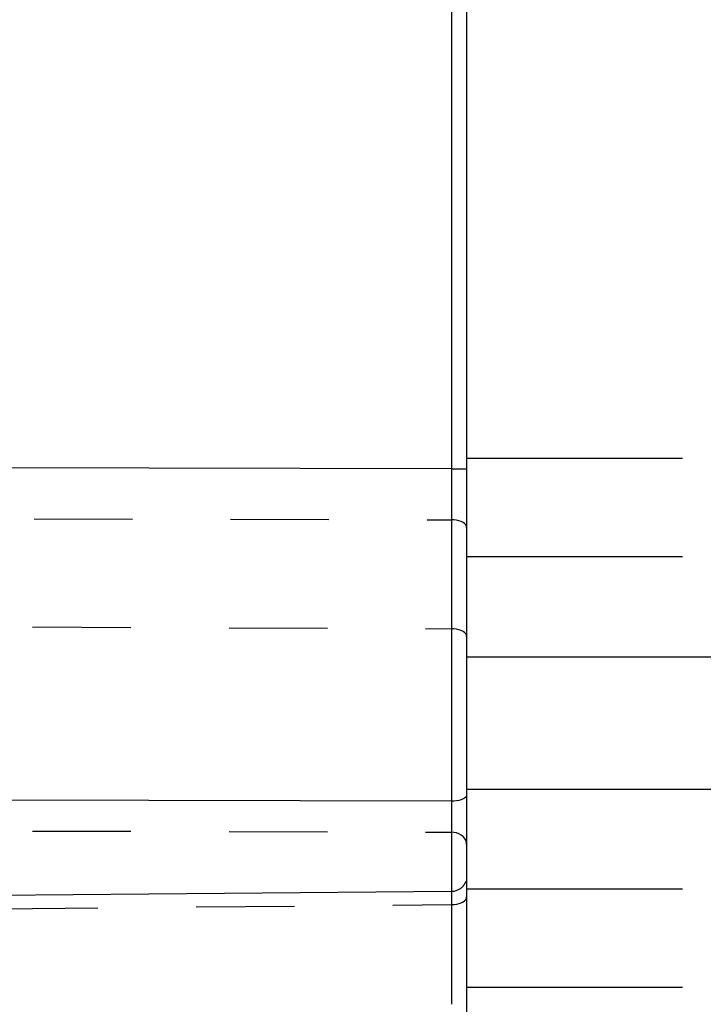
# Model space of a CAD drawing. Extents: x 2651 to 11825, y -3833 to 1075.
# Tile 438 of 656: x 4825 to 4842, y -3100 to -3075. Entities that reach past the tile are written whole.
import ezdxf

# ---------------------------------------------------------------- set-up
doc = ezdxf.new("R2010")
doc.units = 0
doc.header["$LTSCALE"] = 10
doc.linetypes.add('PHANTOM', pattern=[2.5, 1.25, -0.25, 0.25, -0.25, 0.25, -0.25])
doc.layers.get('0').update_dxf_attribs({"linetype": 'CONTINUOUS'})
doc.layers.get('Defpoints').update_dxf_attribs({"linetype": 'CONTINUOUS'})
doc.layers.add('DIM', color=3, linetype='CONTINUOUS')
doc.layers.add('LAYER_108', color=7, linetype='CONTINUOUS')
doc.styles.get("Standard").update_dxf_attribs({"font": 'romans.shx'})
doc.dimstyles.new('1-1', dxfattribs={"dimtxt": 2.5, "dimasz": 2.5, "dimexe": 1, "dimexo": 0.5, "dimtad": 0, "dimrnd": 1.38778e-17, "dimzin": 9, "dimdsep": 46, "dimtxsty": 'Standard', "dimblk": 'CLOSED', "dimcen": 0, "dimclrd": 3, "dimclre": 3, "dimclrt": 3, "dimazin": 2, "dimtfac": 0.75, "dimtofl": 0, "dimtmove": 0, "dimatfit": 3, "dimfxl": 0, "dimtolj": 1, "dimarcsym": 0})

# ---------------------------------------------------------------- blocks, each defined once
blk = doc.blocks.new('*D750')
at = {"layer": 'Defpoints', "color": 0}
for p in [(4836.454, -3042.546), (4836.454, -3062.788), (4876.454, -3109.358)]:
    blk.add_point(p, dxfattribs=at)
at = {"layer": 'DIM', "color": 3, "lineweight": -2}
blk.add_line((4836.454, -3062.288), (4836.454, -3042.546), dxfattribs=at)
at = {"layer": 'DIM', "color": 3, "insert": (4836.454, -3039.897), "char_height": 2.5, "attachment_point": 5, "rotation": 90}
blk.add_mtext('\\A1;40', dxfattribs=at)
blk = doc.blocks.new('_Closed')
at = {"color": 0, "linetype": 'ByBlock', "lineweight": -2}
for p, q in [((-1, 0.167), (0, 0)), ((-1, 0.167), (-1, -0.167)), ((0, 0), (-1, -0.167)), ((0, 0), (-1, 0))]:
    blk.add_line(p, q, dxfattribs=at)

msp = doc.modelspace()

# ---------------------------------------------------------------- linework, layer by layer
at = {"layer": 'LAYER_108', "color": 0, "linetype": 'Continuous'}
for p, q in [((4835.964, -3060.78), (4835.964, -3086.436)), ((4835.964, -3086.436), (4835.964, -3088.936)), ((4835.964, -3088.936), (4835.964, -3091.481)), ((4835.964, -3091.481), (4835.964, -3094.849)), ((4835.964, -3094.849), (4835.964, -3097.395)), ((4835.579, -3097.455), (4809.09, -3097.695)), ((4835.964, -3097.395), (4835.964, -3099.895)), ((4835.964, -3099.895), (4835.964, -3118.821))]:
    msp.add_line(p, q, dxfattribs=at)
at = {"layer": 'LAYER_108', "color": 253, "linetype": 'PHANTOM'}
for p, q in [((4835.579, -3074.726), (4835.579, -3086.699)), ((4866.454, -3086.436), (4835.964, -3086.436)), ((4835.579, -3086.699), (4809.967, -3086.639)), ((4835.579, -3086.699), (4835.579, -3087.994)), ((4835.579, -3086.699), (4835.964, -3086.699)), ((4809.964, -3087.934), (4835.579, -3087.994)), ((4835.579, -3087.994), (4835.579, -3090.767)), ((4866.454, -3088.936), (4835.964, -3088.936)), ((4809.923, -3090.655), (4835.579, -3090.767)), ((4835.579, -3090.767), (4835.579, -3095.157)), ((4835.964, -3091.481), (4866.454, -3091.481)), ((4835.964, -3094.849), (4866.454, -3094.849)), ((4835.579, -3095.157), (4809.923, -3095.102)), ((4835.579, -3095.157), (4835.579, -3095.945)), ((4809.923, -3095.873), (4835.579, -3095.945)), ((4835.579, -3095.945), (4835.579, -3097.466)), ((4835.579, -3097.455), (4835.579, -3097.785)), ((4866.454, -3097.395), (4835.964, -3097.395)), ((4809.09, -3098.044), (4835.579, -3097.785)), ((4835.579, -3097.785), (4835.579, -3100.326)), ((4866.454, -3099.895), (4835.964, -3099.895))]:
    msp.add_line(p, q, dxfattribs=at)
for points in [[(4835.964, -3088.188, 0), (4835.958, -3088.155, 0), (4835.941, -3088.122, 0), (4835.912, -3088.091, 0), (4835.873, -3088.063, 0), (4835.825, -3088.04, 0), (4835.77, -3088.02, 0), (4835.708, -3088.006, 0), (4835.643, -3087.997, 0), (4835.579, -3087.994, 0)], [(4835.964, -3090.962, 0), (4835.958, -3090.928, 0), (4835.941, -3090.895, 0), (4835.912, -3090.864, 0), (4835.873, -3090.837, 0), (4835.825, -3090.813, 0), (4835.77, -3090.793, 0), (4835.708, -3090.779, 0), (4835.643, -3090.77, 0), (4835.579, -3090.767, 0)], [(4835.964, -3094.996, 0), (4835.958, -3095.024, 0), (4835.941, -3095.051, 0), (4835.912, -3095.076, 0), (4835.873, -3095.099, 0), (4835.825, -3095.119, 0), (4835.77, -3095.135, 0), (4835.708, -3095.147, 0), (4835.643, -3095.154, 0), (4835.579, -3095.157, 0)], [(4835.964, -3096.256, 0), (4835.958, -3096.202, 0), (4835.941, -3096.15, 0), (4835.912, -3096.101, 0), (4835.873, -3096.056, 0), (4835.825, -3096.018, 0), (4835.77, -3095.987, 0), (4835.708, -3095.964, 0), (4835.643, -3095.95, 0), (4835.579, -3095.945, 0)], [(4835.579, -3097.785, 0), (4835.646, -3097.782, 0), (4835.712, -3097.773, 0), (4835.773, -3097.759, 0), (4835.828, -3097.739, 0), (4835.875, -3097.716, 0), (4835.914, -3097.688, 0), (4835.942, -3097.658, 0), (4835.959, -3097.626, 0), (4835.964, -3097.594, 0)]]:
    msp.add_polyline3d(points, dxfattribs=at)
at = {"layer": 'LAYER_108', "color": 0, "linetype": 'Continuous'}
msp.add_polyline3d([(4835.955, -3097.195, 0), (4835.953, -3097.196, 0), (4835.949, -3097.199, 0), (4835.946, -3097.203, 0), (4835.943, -3097.208, 0), (4835.939, -3097.214, 0), (4835.935, -3097.221, 0), (4835.93, -3097.229, 0), (4835.926, -3097.237, 0), (4835.92, -3097.247, 0), (4835.915, -3097.257, 0), (4835.909, -3097.267, 0), (4835.904, -3097.275, 0), (4835.898, -3097.283, 0), (4835.893, -3097.291, 0), (4835.887, -3097.299, 0), (4835.881, -3097.308, 0), (4835.874, -3097.316, 0), (4835.867, -3097.324, 0), (4835.86, -3097.332, 0), (4835.85, -3097.343, 0), (4835.84, -3097.353, 0), (4835.829, -3097.363, 0), (4835.815, -3097.375, 0), (4835.801, -3097.386, 0), (4835.785, -3097.396, 0), (4835.77, -3097.405, 0), (4835.753, -3097.414, 0), (4835.732, -3097.424, 0), (4835.711, -3097.432, 0), (4835.689, -3097.439, 0), (4835.667, -3097.445, 0), (4835.637, -3097.451, 0), (4835.608, -3097.454, 0), (4835.579, -3097.455, 0)], dxfattribs=at)

# ---------------------------------------------------------------- dimensions: what is measured, and where the dimension line sits
at = {"layer": 'DIM'}
dim = msp.add_ordinate_dim(feature_location=(4836.454, -3062.788), offset=(0, 20.242), dtype=1, origin=(4876.454, -3109.358), dimstyle='1-1', dxfattribs=at)
dim.commit()
dim.dimension.update_dxf_attribs({"geometry": '*D750', "text_midpoint": (4836.454, -3039.897)})

doc.saveas('drawing.dxf')
